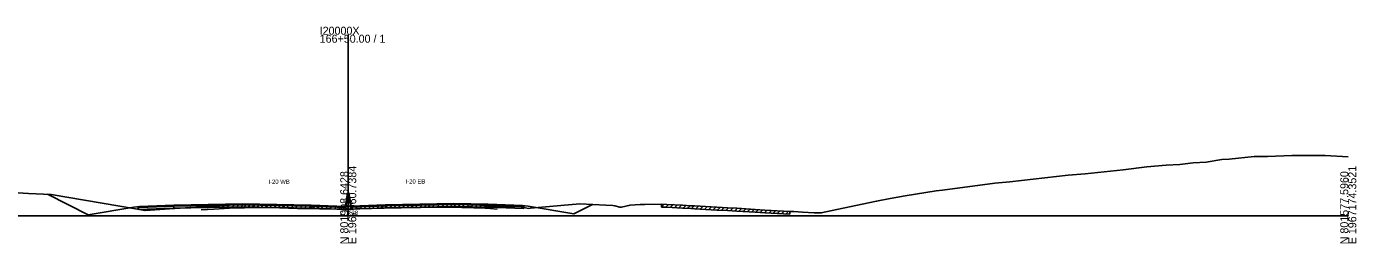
# Model space of a CAD drawing. Extents: x -4026 to 9638, y -10 to 19609.
# Drawn here: x 4237.4 to 4702.8, y 7990.3 to 8066.2 of the extents above; entities that cross this region are included whole.
import ezdxf

# ---------------------------------------------------------------- set-up
doc = ezdxf.new("R2010")
doc.units = 0
for name, color, linetype in [('RD_GPK_XS_Cell', 7, 'Continuous'), ('RD_TX_Misc1', 7, 'Continuous'), ('RD_XS_Base', 7, 'Continuous'), ('RD_XS_ExGround', 7, 'Continuous'), ('RD_XS_ExPaveRet', 7, 'Continuous'), ('RD_XS_Greenside', 7, 'Continuous'), ('RD_XS_MedBWall', 7, 'Continuous'), ('RD_XS_Pave', 7, 'Continuous'), ('RD_XS_PaveOvlay', 7, 'Continuous'), ('RD_XS_TieSlope', 7, 'Continuous'), ('RD_XS_TX_Elev_EX', 7, 'Continuous')]:
    doc.layers.add(name, color=color, linetype=linetype)

msp = doc.modelspace()

# ---------------------------------------------------------------- linework, layer by layer
at = {"layer": 'RD_GPK_XS_Cell'}
for p, q in [((4350, 8000), (4350, 8063.37)), ((4000, 8000), (4350, 8000)), ((4350, 8000), (4700, 8000))]:
    msp.add_line(p, q, dxfattribs=at)
at = {"layer": 'RD_XS_Base'}
for points in [[(4276.5, 8002.84), (4277, 8002.86), (4289, 8003.33)], [(4276.5, 8002.17), (4276.5, 8002.84)], [(4289, 8002.66), (4276.5, 8002.17)], [(4337, 8003.33), (4313, 8003.82), (4289, 8003.33)], [(4289, 8003.33), (4289, 8002.66)], [(4289, 8003.33), (4289, 8003.33), (4289, 8002.66), (4289, 8002.66)], [(4289, 8002.66), (4313, 8003.15), (4337, 8002.66)], [(4337, 8002.66), (4337, 8003.33)], [(4349, 8002.86), (4337, 8003.33)], [(4337, 8002.66), (4349, 8002.19)], [(4349, 8002.19), (4349, 8002.86)], [(4351, 8002.97), (4363, 8003.44)], [(4351, 8002.3), (4351, 8002.97)], [(4363, 8002.77), (4351, 8002.3)], [(4363, 8003.44), (4387, 8003.93), (4399, 8003.68)], [(4363, 8002.77), (4363, 8003.44)], [(4399, 8003.01), (4387, 8003.26), (4363, 8002.77)], [(4399, 8003.68), (4399, 8003.68), (4399, 8003.01), (4399, 8003.01)], [(4399, 8003.01), (4399, 8003.68)], [(4411.5, 8003.19), (4411, 8003.21), (4399, 8003.68)], [(4399, 8003.01), (4411.5, 8002.52)], [(4411.5, 8002.52), (4411.5, 8003.19)]]:
    msp.add_lwpolyline(points, dxfattribs=at)
at = {"layer": 'RD_XS_ExGround'}
msp.add_lwpolyline([(4229.05, 8008.42), (4238.06, 8007.83), (4246.03, 8007.43), (4275.52, 8002.38), (4278.91, 8001.79), (4287.5, 8002.38), (4298.54, 8003.12), (4302.99, 8003.35), (4308.46, 8003.64), (4319.04, 8003.85), (4321.05, 8003.89), (4322.84, 8003.84), (4332.28, 8003.58), (4339.96, 8003.46), (4342.96, 8003.41), (4344.01, 8003.38), (4349, 8003.25), (4350, 8003.28), (4351.16, 8003.32), (4351.78, 8003.35), (4352.96, 8003.38), (4358.12, 8003.54), (4362.57, 8003.61), (4368.53, 8003.73), (4375.24, 8003.9), (4379.91, 8004.03), (4389.7, 8003.9), (4392.19, 8003.86), (4393.99, 8003.78), (4397.92, 8003.6), (4399.63, 8003.49), (4402.07, 8003.34), (4404.99, 8003.26), (4409.99, 8003.2), (4413.14, 8002.53), (4413.74, 8002.59), (4431.1, 8004.17), (4440.18, 8003.71), (4442.59, 8003.56), (4443.26, 8003.51), (4445, 8002.97), (4445.63, 8003.03), (4448.64, 8003.71), (4452.14, 8003.9), (4453.84, 8003.93), (4459.67, 8004.04), (4461.54, 8003.94), (4466.98, 8003.65), (4469.89, 8003.49), (4471.21, 8003.42), (4478.97, 8002.99), (4482.78, 8002.78), (4486.04, 8002.59), (4492.42, 8002.21), (4495.77, 8002), (4504.6, 8001.51), (4505.99, 8001.44), (4508.96, 8001.27), (4513.02, 8001.05), (4515.57, 8000.96), (4523.27, 8002.7), (4534.93, 8005.04), (4539.64, 8006), (4541.6, 8006.35), (4544.97, 8007), (4555.8, 8008.66), (4558.02, 8008.93), (4576.32, 8011.39), (4581.49, 8011.85), (4602.01, 8014.24), (4607.86, 8014.64), (4621.23, 8016.02), (4629.53, 8017.11), (4636.28, 8017.66), (4641, 8017.98), (4645.74, 8018.49), (4650.27, 8018.76), (4655.79, 8019.66), (4658.36, 8019.78), (4667.05, 8020.74), (4669.31, 8020.78), (4671.67, 8020.76), (4680.26, 8021.1), (4689.99, 8021.12), (4691.92, 8021.06), (4700, 8020.6)], dxfattribs=at)
at = {"layer": 'RD_XS_ExPaveRet'}
for p, q in [((4349, 8002.19), (4349.75, 8006.97)), ((4349.75, 8006.97), (4350.25, 8006.97)), ((4350.25, 8006.97), (4351, 8002.3)), ((4298.54, 8002.86), (4313, 8003.15)), ((4298.54, 8002.86), (4298.82, 8003.13)), ((4298.54, 8002.86), (4298.54, 8003.12)), ((4298.54, 8002.12), (4302.99, 8002.35)), ((4300.04, 8002.89), (4300.37, 8003.21)), ((4301.54, 8002.92), (4301.92, 8003.29)), ((4302.99, 8002.35), (4308.46, 8002.64)), ((4303.04, 8002.95), (4303.47, 8003.38)), ((4304.54, 8002.98), (4305.02, 8003.46)), ((4306.04, 8003.01), (4306.57, 8003.54)), ((4307.54, 8003.04), (4308.12, 8003.62)), ((4308.46, 8002.64), (4319.04, 8002.85)), ((4309.04, 8002.65), (4310.07, 8003.67)), ((4310.54, 8002.68), (4311.57, 8003.7)), ((4312.04, 8002.71), (4313.07, 8003.73)), ((4313, 8003.15), (4337, 8002.67)), ((4313.54, 8003.14), (4314.16, 8003.75)), ((4315.04, 8003.11), (4315.72, 8003.78)), ((4316.54, 8003.08), (4317.28, 8003.82)), ((4318.04, 8003.05), (4318.84, 8003.85)), ((4319.04, 8002.85), (4321.05, 8002.89)), ((4319.54, 8003.02), (4320.41, 8003.88)), ((4321.04, 8002.99), (4321.93, 8003.87)), ((4321.05, 8002.89), (4322.84, 8002.84)), ((4322.54, 8002.96), (4323.41, 8003.83)), ((4322.84, 8002.84), (4332.28, 8002.58)), ((4324.04, 8002.93), (4324.9, 8003.79)), ((4325.54, 8002.9), (4326.39, 8003.75)), ((4327.04, 8002.87), (4327.88, 8003.71)), ((4328.54, 8002.84), (4329.37, 8003.66)), ((4330.04, 8002.81), (4330.86, 8003.62)), ((4331.54, 8002.78), (4332.35, 8003.58)), ((4332.28, 8002.58), (4339.96, 8002.46)), ((4333.04, 8002.57), (4334.03, 8003.55)), ((4334.54, 8002.55), (4335.53, 8003.53)), ((4336.04, 8002.52), (4337.03, 8003.51)), ((4337, 8002.67), (4349, 8002.19)), ((4337.54, 8002.65), (4338.38, 8003.48)), ((4339.04, 8002.59), (4339.91, 8003.46)), ((4339.96, 8002.46), (4342.96, 8002.41)), ((4340.54, 8002.53), (4341.45, 8003.43)), ((4342.04, 8002.47), (4342.98, 8003.4)), ((4342.96, 8002.41), (4344.01, 8002.38)), ((4343.54, 8002.41), (4344.5, 8003.37)), ((4344.01, 8002.38), (4349, 8002.25)), ((4345.04, 8002.35), (4346, 8003.31)), ((4346.54, 8002.31), (4347.48, 8003.25)), ((4348.04, 8002.27), (4348.96, 8003.19)), ((4349, 8002.25), (4350, 8002.28)), ((4349.54, 8002.27), (4350.58, 8003.3)), ((4350, 8002.28), (4351.16, 8002.32)), ((4351, 8002.3), (4363, 8002.78)), ((4351.04, 8002.3), (4352.09, 8003.35)), ((4351.16, 8002.32), (4351.78, 8002.35)), ((4351.78, 8002.35), (4352.96, 8002.38)), ((4352.54, 8002.36), (4353.58, 8003.4)), ((4352.96, 8002.38), (4358.12, 8002.54)), ((4354.04, 8002.42), (4355.07, 8003.45)), ((4355.54, 8002.48), (4356.55, 8003.49)), ((4357.04, 8002.54), (4358.04, 8003.54)), ((4358.12, 8002.54), (4362.57, 8002.61)), ((4358.54, 8002.6), (4359.5, 8003.56)), ((4360.04, 8002.66), (4360.97, 8003.59)), ((4361.54, 8002.72), (4362.43, 8003.61)), ((4362.57, 8002.61), (4368.53, 8002.73)), ((4363, 8002.78), (4387, 8003.26)), ((4363.04, 8002.78), (4363.9, 8003.64)), ((4364.54, 8002.81), (4365.4, 8003.67)), ((4366.04, 8002.84), (4366.9, 8003.7)), ((4367.54, 8002.87), (4368.4, 8003.73)), ((4368.53, 8002.73), (4375.24, 8002.9)), ((4369.04, 8002.9), (4369.91, 8003.77)), ((4370.54, 8002.93), (4371.42, 8003.8)), ((4372.04, 8002.96), (4372.92, 8003.84)), ((4373.54, 8002.99), (4374.43, 8003.88)), ((4375.04, 8003.02), (4375.94, 8003.92)), ((4375.24, 8002.9), (4379.91, 8003.03)), ((4376.54, 8003.05), (4377.45, 8003.96)), ((4378.04, 8003.08), (4378.96, 8004)), ((4379.54, 8003.11), (4380.45, 8004.02)), ((4379.91, 8003.03), (4389.7, 8002.9)), ((4381.04, 8003.01), (4382.03, 8004)), ((4382.54, 8002.99), (4383.53, 8003.98)), ((4384.04, 8002.97), (4385.03, 8003.96)), ((4385.54, 8002.95), (4386.53, 8003.94)), ((4387, 8003.26), (4399, 8003.02)), ((4387.04, 8003.26), (4387.71, 8003.92)), ((4388.54, 8003.23), (4389.22, 8003.9)), ((4389.7, 8002.9), (4392.19, 8002.86)), ((4390.04, 8003.2), (4390.73, 8003.88)), ((4391.54, 8003.17), (4392.24, 8003.86)), ((4392.19, 8002.86), (4393.99, 8002.78)), ((4393.04, 8003.14), (4393.7, 8003.8)), ((4393.99, 8002.78), (4397.92, 8002.6)), ((4394.54, 8003.11), (4395.16, 8003.73)), ((4396.04, 8003.08), (4396.63, 8003.66)), ((4397.54, 8003.05), (4398.08, 8003.59)), ((4397.92, 8002.6), (4399.63, 8002.49)), ((4399, 8003.02), (4402.07, 8002.9)), ((4399.04, 8003.02), (4399.52, 8003.5)), ((4399.63, 8002.49), (4402.07, 8002.34)), ((4400.54, 8002.96), (4400.99, 8003.41)), ((4402.07, 8003.9), (4402.07, 8002.9)), ((4459.67, 8003.04), (4459.67, 8004.04)), ((4459.67, 8003.04), (4460.62, 8003.99)), ((4459.67, 8003.04), (4461.54, 8002.94)), ((4461.17, 8002.96), (4462.12, 8003.91)), ((4461.54, 8002.94), (4466.98, 8002.65)), ((4462.67, 8002.88), (4463.62, 8003.83)), ((4464.17, 8002.8), (4465.12, 8003.75)), ((4465.67, 8002.72), (4466.62, 8003.67)), ((4466.98, 8002.65), (4469.89, 8002.49)), ((4467.17, 8002.64), (4468.12, 8003.59)), ((4468.67, 8002.56), (4469.62, 8003.51)), ((4469.89, 8002.49), (4471.21, 8002.42)), ((4470.17, 8002.48), (4471.12, 8003.42)), ((4471.21, 8002.42), (4478.97, 8001.99)), ((4471.67, 8002.39), (4472.62, 8003.34)), ((4473.17, 8002.31), (4474.12, 8003.26)), ((4474.67, 8002.23), (4475.62, 8003.18)), ((4476.17, 8002.15), (4477.12, 8003.09)), ((4477.67, 8002.06), (4478.62, 8003.01)), ((4478.97, 8001.99), (4482.78, 8001.78)), ((4479.17, 8001.98), (4480.12, 8002.93)), ((4480.67, 8001.9), (4481.62, 8002.84)), ((4482.17, 8001.81), (4483.11, 8002.76)), ((4482.78, 8001.78), (4486.04, 8001.59)), ((4483.67, 8001.73), (4484.61, 8002.67)), ((4485.17, 8001.64), (4486.11, 8002.58)), ((4486.04, 8001.59), (4492.42, 8001.21)), ((4486.67, 8001.55), (4487.61, 8002.49)), ((4488.17, 8001.46), (4489.11, 8002.41)), ((4489.67, 8001.37), (4490.61, 8002.32)), ((4491.17, 8001.29), (4492.11, 8002.23)), ((4492.42, 8001.21), (4495.77, 8001)), ((4492.67, 8001.2), (4493.61, 8002.14)), ((4494.17, 8001.1), (4495.11, 8002.04)), ((4495.67, 8001.01), (4496.61, 8001.96)), ((4495.77, 8001), (4504.6, 8000.51)), ((4497.17, 8000.92), (4498.12, 8001.87)), ((4498.67, 8000.84), (4499.62, 8001.79)), ((4500.17, 8000.76), (4501.12, 8001.7)), ((4501.67, 8000.67), (4502.62, 8001.62)), ((4503.17, 8000.59), (4504.12, 8001.54)), ((4504.6, 8001.51), (4504.6, 8000.51))]:
    msp.add_line(p, q, dxfattribs=at)
at = {"layer": 'RD_XS_Greenside'}
for points in [[(4275, 8003.03), (4259, 8000.36)], [(4277, 8003.19), (4275, 8003.03)], [(4411, 8003.54), (4413, 8003.38)], [(4413, 8003.38), (4429, 8000.71)]]:
    msp.add_lwpolyline(points, dxfattribs=at)
at = {"layer": 'RD_XS_MedBWall'}
for points in [[(4349, 8003.19), (4349.75, 8007.97), (4350.25, 8007.97), (4351, 8003.3)], [(4349, 8002.19), (4349, 8003.19)], [(4351, 8002.19), (4349, 8002.19)], [(4351, 8003.3), (4351, 8002.19)]]:
    msp.add_lwpolyline(points, dxfattribs=at)
at = {"layer": 'RD_XS_Pave'}
for points in [[(4277, 8003.02), (4289, 8003.5)], [(4289, 8003.33), (4277, 8002.86)], [(4277, 8002.86), (4277, 8003.02)], [(4289, 8003.5), (4313, 8003.98), (4337, 8003.5)], [(4337, 8003.33), (4313, 8003.82), (4289, 8003.33)], [(4289, 8003.5), (4289, 8003.5), (4289, 8003.33), (4289, 8003.33)], [(4289, 8003.33), (4289, 8003.5)], [(4337, 8003.5), (4349, 8003.03)], [(4337, 8003.33), (4337, 8003.5)], [(4349, 8002.86), (4337, 8003.33)], [(4349, 8003.03), (4349, 8002.86)], [(4363, 8003.61), (4351, 8003.14)], [(4351, 8002.97), (4363, 8003.44)], [(4351, 8003.14), (4351, 8002.97)], [(4399, 8003.85), (4387, 8004.09), (4363, 8003.61)], [(4363, 8003.44), (4387, 8003.93), (4399, 8003.68)], [(4363, 8003.61), (4363, 8003.44)], [(4399, 8003.85), (4399, 8003.85), (4399, 8003.68), (4399, 8003.68)], [(4399, 8003.68), (4399, 8003.85)], [(4411, 8003.37), (4399, 8003.85)], [(4399, 8003.68), (4411, 8003.21)], [(4411, 8003.21), (4411, 8003.37)]]:
    msp.add_lwpolyline(points, dxfattribs=at)
at = {"layer": 'RD_XS_PaveOvlay'}
for points in [[(4277, 8003.19), (4289, 8003.67)], [(4289, 8003.5), (4277, 8003.02)], [(4277, 8003.02), (4277, 8003.19)], [(4289, 8003.67), (4313, 8004.15), (4337, 8003.67)], [(4337, 8003.5), (4313, 8003.98), (4289, 8003.5)], [(4289, 8003.67), (4289, 8003.5)], [(4289, 8003.67), (4289, 8003.67), (4289, 8003.5), (4289, 8003.5)], [(4337, 8003.67), (4337, 8003.5)], [(4337, 8003.67), (4349, 8003.19)], [(4349, 8003.03), (4337, 8003.5)], [(4349, 8003.19), (4349, 8003.03)], [(4363, 8003.78), (4351, 8003.3)], [(4351, 8003.14), (4363, 8003.61)], [(4351, 8003.3), (4351, 8003.14)], [(4399, 8004.02), (4387, 8004.26), (4363, 8003.78)], [(4363, 8003.61), (4387, 8004.09), (4399, 8003.85)], [(4363, 8003.78), (4363, 8003.61)], [(4399, 8003.85), (4399, 8004.02)], [(4399, 8004.02), (4399, 8004.02), (4399, 8003.85), (4399, 8003.85)], [(4399, 8004.02), (4411, 8003.54)], [(4411, 8003.37), (4399, 8003.85)], [(4411, 8003.54), (4411, 8003.37)]]:
    msp.add_lwpolyline(points, dxfattribs=at)
at = {"layer": 'RD_XS_TieSlope'}
for points in [[(4259, 8000.36), (4244.74, 8007.49)], [(4429, 8000.71), (4435.48, 8003.95)]]:
    msp.add_lwpolyline(points, dxfattribs=at)

# ---------------------------------------------------------------- texts
at = {"layer": 'RD_GPK_XS_Cell'}
for s, p in [('I20000X', (4340, 8063.37)), ('166+50.00 / 1', (4340, 8060.57))]:
    msp.add_text(s, height=2.8, dxfattribs=at).set_placement(p)
for s, p in [('N 801908.6428', (4350, 7990)), ('E 1967060.7384', (4352.8, 7990)), ('N 801577.5960', (4700, 7990)), ('E 1967174.3521', (4702.8, 7990))]:
    msp.add_text(s, height=2.8, rotation=90, dxfattribs=at).set_placement(p)
at = {"layer": 'RD_TX_Misc1'}
for s, p in [('I-20 WB', (4322.06, 8011.15)), ('I-20 EB', (4370.06, 8011.26))]:
    msp.add_text(s, height=1.5, dxfattribs=at).set_placement(p)
at = {"layer": 'RD_XS_TX_Elev_EX'}
msp.add_text('276.28', height=1.5, dxfattribs=at).set_placement((4347.1, 8000.28))

doc.saveas('drawing.dxf')
